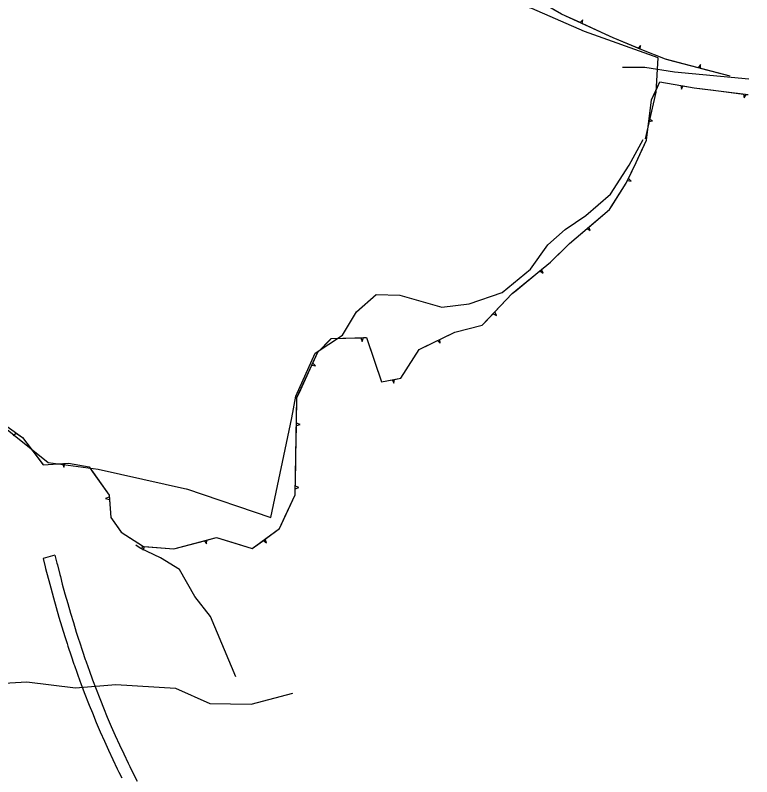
# Model space of a CAD drawing. Extents: x 978516 to 993312, y 1836504 to 1846212.
# Drawn here: x 980804 to 981407, y 1839127 to 1839749 of the extents above; entities that cross this region are included whole.
import ezdxf

# ---------------------------------------------------------------- set-up
doc = ezdxf.new("R2010")
doc.units = 0
for name, color, linetype in [('R_Proposed Road', 7, 'Continuous'), ('S_MISC_BOUNDARY', 7, 'Continuous'), ('S_STREAM', 7, 'Continuous'), ('S_TRAILS', 7, 'Continuous'), ('S_TREE', 7, 'Continuous')]:
    doc.layers.add(name, color=color, linetype=linetype)

msp = doc.modelspace()

# ---------------------------------------------------------------- linework, layer by layer
at = {"layer": 'R_Proposed Road'}
msp.add_line((980836.93, 1839307.91), (980827.36, 1839305.01), dxfattribs=at)
for points in [[(980836.93, 1839307.91), (980838.54, 1839301.3), (980838.87, 1839299.97), (980840.88, 1839292.04), (980841.32, 1839290.32), (980842.95, 1839284.13), (980845.1, 1839276.24), (980847.32, 1839268.35), (980849.61, 1839260.49), (980851.96, 1839252.64), (980854.39, 1839244.81), (980855.67, 1839240.79), (980856.2, 1839239.14), (980856.89, 1839236.99), (980859.44, 1839229.23), (980859.46, 1839229.19), (980861.7, 1839222.59), (980862.1, 1839221.42), (980863.99, 1839216.02), (980864.83, 1839213.67), (980867.65, 1839205.95), (980870.54, 1839198.25), (980873.52, 1839190.59), (980874.07, 1839189.2), (980876.59, 1839182.95), (980879.74, 1839175.35), (980882.97, 1839167.77), (980886.28, 1839160.23), (980889.67, 1839152.73), (980893.15, 1839145.26), (980896.7, 1839137.82), (980898.03, 1839135.09), (980900.34, 1839130.42), (980904.05, 1839123.06)], [(980827.36, 1839305.01), (980828.99, 1839298.32), (980829.32, 1839296.98), (980831.36, 1839288.98), (980831.81, 1839287.23), (980833.46, 1839280.98), (980835.64, 1839273), (980837.88, 1839265.04), (980840.2, 1839257.09), (980842.59, 1839249.16), (980845.05, 1839241.24), (980846.34, 1839237.19), (980846.87, 1839235.52), (980847.58, 1839233.35), (980850.16, 1839225.51), (980850.18, 1839225.47), (980852.45, 1839218.79), (980852.86, 1839217.61), (980854.77, 1839212.16), (980855.62, 1839209.78), (980858.47, 1839201.98), (980861.4, 1839194.2), (980864.42, 1839186.46), (980864.97, 1839185.06), (980867.52, 1839178.74), (980870.7, 1839171.06), (980873.97, 1839163.41), (980877.32, 1839155.79), (980880.75, 1839148.21), (980884.26, 1839140.66), (980887.86, 1839133.15), (980889.21, 1839130.39), (980891.54, 1839125.67)]]:
    msp.add_lwpolyline(points, dxfattribs=at)
for radius, start in [(1127.92, 152.21752), (1119.92, 152.21752), (1171.92, 171.86988), (1163.92, 171.86988)]:
    msp.add_arc((981731.15, 1839579.08), radius, start, 253.16792, dxfattribs=at)
at = {"layer": 'S_MISC_BOUNDARY'}
for points in [[(981320.03, 1839648.15), (981328.79, 1839686.56), (981330.18, 1839714.48), (981269.98, 1839735.97), (981227.07, 1839754.79), (981183.8, 1839767.77), (981155.84, 1839775.32), (981134.1, 1839789.12), (981119.28, 1839803.52), (981104.16, 1839814.09), (981083.75, 1839818.68), (981054.07, 1839835.77), (981051.4, 1839855.15), (981096.97, 1839882.17), (981122.3, 1839890.62), (981181.31, 1839890.16), (981238.01, 1839875.19), (981280.27, 1839858.76), (981317.95, 1839850.21), (981374.54, 1839866.6), (981385.76, 1839865.91)], [(980944.53, 1839361.97), (981013.55, 1839338.51), (981030.68, 1839420.16), (981033.89, 1839437.77), (981049.84, 1839472.91), (981072.17, 1839487.74), (981083.66, 1839506.76), (981099.7, 1839520.97), (981119.07, 1839520.4), (981153.26, 1839510.63), (981175.83, 1839513.22), (981202.71, 1839522.49), (981226.01, 1839541.57), (981240.01, 1839561.53), (981254.31, 1839574.22), (981271.1, 1839585.5), (981291.18, 1839603.16), (981306.69, 1839626.76), (981318.07, 1839647.69)], [(980584.72, 1839550.04), (980606.1, 1839544.18), (980625.81, 1839538.91), (980648.09, 1839538.98), (980660.86, 1839545.76), (980677.88, 1839569.36), (980687.47, 1839572.4), (980717.25, 1839561.87), (980773.93, 1839532.34), (980750.67, 1839488.2), (980761.22, 1839454.45), (980789.39, 1839417.2), (980831.33, 1839383.63), (980872.27, 1839378.2), (980945.3, 1839361.68)]]:
    msp.add_lwpolyline(points, dxfattribs=at)
at = {"layer": 'S_STREAM'}
for points in [[(980984.82, 1839208.39), (980964.14, 1839257.58), (980951.42, 1839274.01), (980938.65, 1839296.12), (980923.24, 1839305.71), (980906.74, 1839313.56), (980903.14, 1839315.91)], [(980785.93, 1839202.57), (980813.87, 1839204.16), (980853.73, 1839199.41), (980886.64, 1839202.17), (980935.48, 1839198.94), (980963.5, 1839186.38), (980997.28, 1839185.88), (981031.48, 1839195.04)]]:
    msp.add_lwpolyline(points, dxfattribs=at)
at = {"layer": 'S_TRAILS'}
msp.add_lwpolyline([(981404.51, 1839697.01), (981343.7, 1839702.68), (981319.51, 1839706.62), (981300.99, 1839706.64)], dxfattribs=at)
at = {"layer": 'S_TREE'}
for p, q in [((981268.64, 1839745.57), (981266.47, 1839743.29)), ((981268.26, 1839742.47), (981268.64, 1839745.57)), ((981315.95, 1839724.72), (981313.81, 1839722.4)), ((981315.6, 1839721.64), (981315.95, 1839724.72)), ((981364.84, 1839709.04), (981363.11, 1839706.41)), ((981365.01, 1839705.92), (981364.84, 1839709.04)), ((981348.86, 1839691.94), (981349.28, 1839688.83)), ((981349.28, 1839688.83), (981350.79, 1839691.61)), ((981400.21, 1839684.92), (981400.76, 1839681.82)), ((981400.76, 1839681.82), (981402.15, 1839684.67)), ((981322.6, 1839662.35), (981325.7, 1839662.89)), ((981325.7, 1839662.89), (981322.85, 1839664.29)), ((981305.18, 1839614.16), (981308.3, 1839613.72)), ((981308.3, 1839613.72), (981306.03, 1839615.93)), ((981272.14, 1839574.89), (981274.8, 1839573.22)), ((981274.8, 1839573.22), (981273.64, 1839576.17)), ((981233.47, 1839540.25), (981236.1, 1839538.54)), ((981236.1, 1839538.54), (981234.98, 1839541.5)), ((981198.03, 1839503.89), (981196.57, 1839506.7)), ((981195.21, 1839505.28), (981198.03, 1839503.89)), ((981087.22, 1839485.63), (981088.25, 1839482.66)), ((981088.25, 1839482.66), (981089.17, 1839485.69)), ((981149.92, 1839483.38), (981152.08, 1839481.1)), ((981152.08, 1839481.1), (981151.67, 1839484.24)), ((981046.96, 1839463.09), (981050.08, 1839462.7)), ((981050.08, 1839462.7), (981047.78, 1839464.88)), ((981112.68, 1839451.21), (981114.2, 1839448.46)), ((981114.2, 1839448.46), (981114.6, 1839451.6)), ((981034.46, 1839413.88), (981037.47, 1839414.76)), ((981037.47, 1839414.76), (981034.49, 1839415.83)), ((980802.64, 1839405.77), (980805.22, 1839407.61)), ((980843.08, 1839382.79), (980844.21, 1839379.85)), ((980844.21, 1839379.85), (980845.04, 1839382.91)), ((981033.49, 1839362.19), (981036.51, 1839363.07)), ((981036.51, 1839363.07), (981033.53, 1839364.14)), ((980881.28, 1839355.28), (980878.37, 1839354.08)), ((980878.37, 1839354.08), (980881.45, 1839353.33)), ((980959.28, 1839319.65), (980960.97, 1839317)), ((980960.97, 1839317), (980961.18, 1839320.16)), ((981007.36, 1839319.8), (981009.89, 1839317.94)), ((981009.89, 1839317.94), (981008.95, 1839320.96)), ((980908.45, 1839315.52), (980907.64, 1839312.48)), ((980908.98, 1839311.96), (980910.24, 1839314.86))]:
    msp.add_line(p, q, dxfattribs=at)
for points in [[(981389.21, 1839699.65), (981336.36, 1839713.34), (981316.82, 1839721.12), (981293.44, 1839730.99), (981251.3, 1839750.21), (981220.09, 1839768.43), (981155.36, 1839785.43), (981140.7, 1839801.92), (981106.59, 1839818.26), (981087.04, 1839815.51), (981061.4, 1839826), (981049.53, 1839838.85), (981060.52, 1839863.22), (981086.99, 1839869.61), (981129.14, 1839886.52), (981158.07, 1839884.96), (981194.15, 1839877.92), (981231.66, 1839870.96), (981266.46, 1839859.65), (981304.22, 1839846.83), (981330.78, 1839853.06), (981362.15, 1839860.4), (981384.45, 1839851.9)], [(981266.47, 1839743.29), (981251.3, 1839750.21), (981244.14, 1839754.39)], [(981291.01, 1839732.1), (981268.26, 1839742.47)], [(981313.81, 1839722.4), (981293.44, 1839730.99), (981291.01, 1839732.1)], [(981338.91, 1839712.68), (981336.36, 1839713.34), (981316.82, 1839721.12), (981315.6, 1839721.64)], [(981363.11, 1839706.41), (981338.91, 1839712.68)], [(981389.21, 1839699.65), (981365.01, 1839705.92)], [(980783.18, 1839423.45), (980810.28, 1839403.97), (980827.24, 1839381.82), (980848.12, 1839383.1), (980864.78, 1839380.07), (980881.13, 1839356.95), (980882.74, 1839338.7), (980891.11, 1839326.51), (980909.37, 1839314.93), (980934.13, 1839312.89), (980969.05, 1839322.27), (980998.32, 1839313.18), (981020.61, 1839329.49), (981033.4, 1839357.06), (981034.88, 1839436.64), (981051.9, 1839473.89), (981062.97, 1839484.9), (981091.87, 1839485.77), (981104.13, 1839449.48), (981119.75, 1839452.64), (981134.77, 1839475.93), (981163.92, 1839490.27), (981186.27, 1839495.95), (981210.97, 1839521.73), (981242.13, 1839547.39), (981257.81, 1839562.75), (981290.62, 1839590.57), (981304.19, 1839612.08), (981312.22, 1839628.94), (981320.62, 1839647.1), (981324.92, 1839680.16), (981331.68, 1839694.87), (981359.72, 1839690.09), (981403.94, 1839684.44)], [(981328.57, 1839688.12), (981331.68, 1839694.87), (981348.86, 1839691.94)], [(981322.85, 1839664.29), (981324.92, 1839680.16), (981328.57, 1839688.12)], [(981350.79, 1839691.61), (981359.72, 1839690.09), (981375.48, 1839688.08)], [(981375.48, 1839688.08), (981400.21, 1839684.92)], [(981402.15, 1839684.67), (981403.94, 1839684.44)], [(981316.65, 1839638.51), (981320.62, 1839647.1), (981322.6, 1839662.35)], [(981306.03, 1839615.93), (981312.22, 1839628.94), (981316.65, 1839638.51)], [(981292.08, 1839592.88), (981304.19, 1839612.08), (981305.18, 1839614.16)], [(981273.64, 1839576.17), (981290.62, 1839590.57), (981292.08, 1839592.88)], [(981253.37, 1839558.4), (981257.81, 1839562.75), (981272.14, 1839574.89)], [(981234.98, 1839541.5), (981242.13, 1839547.39), (981253.37, 1839558.4)], [(981214.2, 1839524.38), (981233.47, 1839540.25)], [(981196.57, 1839506.7), (981210.97, 1839521.73), (981214.2, 1839524.38)], [(981174.69, 1839493.01), (981186.27, 1839495.95), (981195.21, 1839505.28)], [(981151.67, 1839484.24), (981163.92, 1839490.27), (981174.69, 1839493.01)], [(981047.78, 1839464.88), (981051.9, 1839473.89), (981062.59, 1839484.52)], [(981062.59, 1839484.52), (981062.97, 1839484.9), (981087.22, 1839485.63)], [(981089.17, 1839485.69), (981091.87, 1839485.77), (981098.96, 1839464.81)], [(981130.45, 1839469.24), (981134.77, 1839475.93), (981149.92, 1839483.38)], [(981114.6, 1839451.6), (981119.75, 1839452.64), (981130.45, 1839469.24)], [(981036.57, 1839440.35), (981046.96, 1839463.09)], [(981098.96, 1839464.81), (981104.13, 1839449.48), (981112.68, 1839451.21)], [(981034.49, 1839415.83), (981034.88, 1839436.64), (981036.57, 1839440.35)], [(981033.99, 1839389.01), (981034.46, 1839413.88)], [(980805.22, 1839407.61), (980810.28, 1839403.97), (980821.69, 1839389.06)], [(980821.69, 1839389.06), (980827.24, 1839381.82), (980843.08, 1839382.79)], [(981033.53, 1839364.14), (981033.99, 1839389.01)], [(980845.04, 1839382.91), (980848.12, 1839383.1), (980864.78, 1839380.07), (980867.66, 1839376)], [(980867.66, 1839376), (980881.13, 1839356.95), (980881.28, 1839355.28)], [(981025.05, 1839339.06), (981033.4, 1839357.06), (981033.49, 1839362.19)], [(980881.45, 1839353.33), (980882.74, 1839338.7), (980888.58, 1839330.19)], [(981008.95, 1839320.96), (981020.61, 1839329.49), (981025.05, 1839339.06)], [(980888.58, 1839330.19), (980891.11, 1839326.51), (980908.45, 1839315.52)], [(980935.13, 1839313.16), (980959.28, 1839319.65)], [(980961.18, 1839320.16), (980969.05, 1839322.27), (980985.14, 1839317.27)], [(980985.14, 1839317.27), (980998.32, 1839313.18), (981007.36, 1839319.8)], [(980910.24, 1839314.86), (980934.13, 1839312.89), (980935.13, 1839313.16)]]:
    msp.add_lwpolyline(points, dxfattribs=at)

doc.saveas('drawing.dxf')
